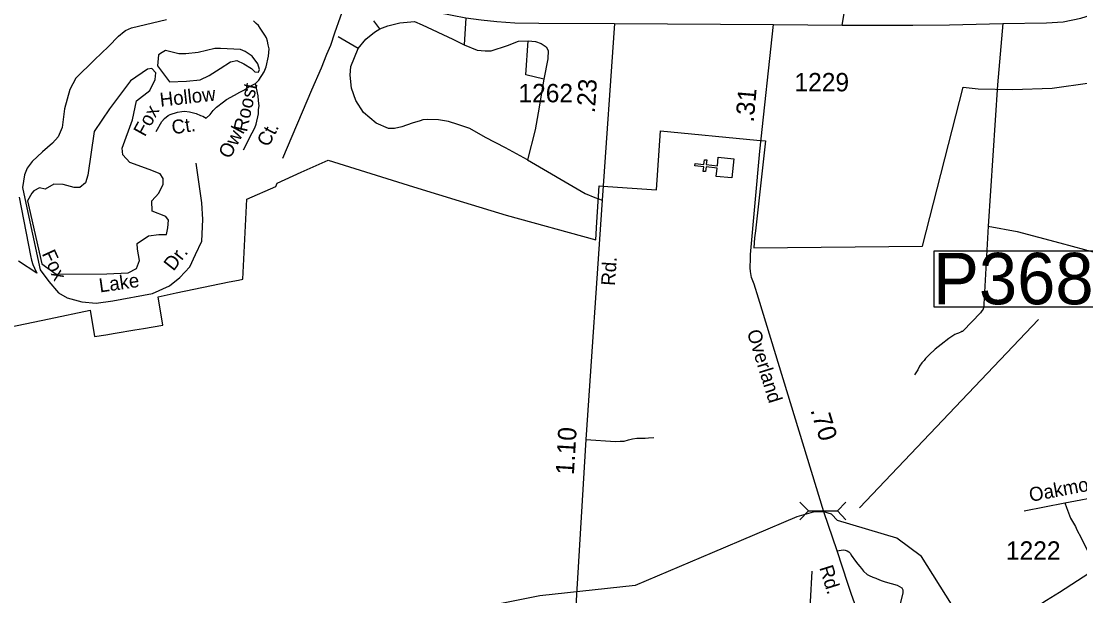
# Model space of a CAD drawing. Extents: x 2093524 to 2270757, y 289120 to 570408.
# Drawn here: x 2188663 to 2195871, y 448630 to 452540 of the extents above; entities that cross this region are included whole.
import ezdxf

# ---------------------------------------------------------------- set-up
doc = ezdxf.new("R2010")
doc.units = 0
for name, color, linetype in [('Exist Boundary Political City Limit New', 7, 'Continuous'), ('Exist Cultural Church CELL', 7, 'Continuous'), ('Exist Hydrographic Creek Single Shore', 7, 'Continuous'), ('Exist Hydrographic Lake Shore', 7, 'Continuous'), ('Exist Road Non-System Type 51', 7, 'Continuous'), ('Exist Road Non-System Type 51 Label', 7, 'Continuous'), ('Exist Road Primary NC Attributed', 7, 'Continuous'), ('Exist Road Secondary Mileage Hundredths English Label', 7, 'Continuous'), ('Exist Road Secondary Structure Pipe CELL', 7, 'Continuous'), ('Exist Road Secondary Structure Pipe Number Label', 7, 'Continuous'), ('Exist Road Secondary Type 51 Attributed', 7, 'Continuous'), ('Exist Road Secondary Type 51 Label', 7, 'Continuous'), ('Exist Road Secondary Type 51 Number Label', 7, 'Continuous'), ('Map Preparation Boundary City Limit Buffer Line', 7, 'Continuous')]:
    doc.layers.add(name, color=color, linetype=linetype)

msp = doc.modelspace()

# ---------------------------------------------------------------- linework, layer by layer
at = {"layer": 'Exist Boundary Political City Limit New'}
for points in [[(2191335, 451413.2), (2191673.5, 451309), (2191964.8, 451220.7), (2192575.2, 451051.2), (2192582.2, 451172.8), (2192599.2, 451418.8), (2192657.5, 451416), (2192988.2, 451393.2), (2193016.2, 451793), (2193671.5, 451731.2), (2193731, 451725.5), (2193663, 451112.2), (2193656.5, 451066), (2193650.8, 450998.1), (2194800.5, 451008), (2195078, 452089.9), (2195178.2, 452080), (2195413, 452076), (2195684, 452084.1), (2195939.2, 452120.5)], [(2190396.8, 451415.7), (2190405.8, 451437.3), (2190569.2, 451512.2), (2190753.5, 451594.7), (2191335, 451413.2)], [(2188581.2, 450458.8), (2188853, 450514.2), (2189133.2, 450573.1), (2189163, 450393.4), (2189238.8, 450404.4), (2189303.5, 450416.3), (2189436, 450439.2), (2189495.2, 450448.2), (2189627.2, 450470.6), (2189596, 450664.4), (2189719, 450690.3), (2190078.2, 450765.8), (2190142.5, 450777.4), (2190172.2, 450783.4), (2190198.2, 451328), (2190396.8, 451415.7)], [(2188648, 451343), (2188726.2, 450946.1), (2188733.5, 450913.7), (2188743, 450885), (2188753.2, 450858.1), (2188769.2, 450825.4), (2188644.5, 450907.7)]]:
    msp.add_lwpolyline(points, dxfattribs=at)
at = {"layer": 'Exist Cultural Church CELL'}
msp.add_lwpolyline([(2193396.1, 451483.5), (2193401.7, 451540.2), (2193325.9, 451547.8), (2193322.7, 451515.9), (2193306.8, 451517.5), (2193310, 451549.3), (2193250.2, 451555.3), (2193251.8, 451571.3), (2193311.6, 451565.3), (2193314.8, 451597.1), (2193330.7, 451595.5), (2193327.5, 451563.7), (2193403.3, 451556.1), (2193409.1, 451613.5), (2193515, 451602.9), (2193502, 451472.9)], close=True, dxfattribs=at)
at = {"layer": 'Exist Hydrographic Creek Single Shore'}
for points in [[(2194127.2, 449200.4), (2194055.5, 449197.7), (2193945.2, 449167.3), (2193367.3, 448921.7), (2192844.2, 448699.3), (2192194.2, 448630.2), (2191854.2, 448561.6), (2190963.3, 448504), (2190688.1, 448427.5), (2190265.3, 448249), (2189569.1, 447695.4), (2189030.2, 447207.6), (2188699.1, 446964.9), (2188392.1, 446820.2), (2188292, 446818.9), (2188200.2, 446892.9), (2188182.1, 447050.7), (2188006.2, 447185.4), (2187456, 447314.5), (2187295.1, 447311.2)], [(2197829.2, 445759), (2197402.3, 446066), (2197335.3, 446090.3), (2196991.2, 446405.6), (2196738.3, 446820.6), (2196369.3, 447175.6), (2196109.2, 447548.3), (2196024.4, 447756.6), (2195831.2, 447970.4), (2195305.2, 448200.7), (2195162.3, 448308.5), (2194792.2, 448896.4), (2194624.3, 449021.2), (2194222.4, 449141.1), (2194181, 449185.3), (2194127.2, 449200.4)]]:
    msp.add_lwpolyline(points, dxfattribs=at)
at = {"layer": 'Exist Hydrographic Lake Shore'}
for points in [[(2189597.1, 452310.2), (2189591.6, 452235.1), (2189672.3, 452126.5), (2189789.2, 452132.1), (2189881, 452140.5), (2189942.3, 452171.1), (2190017.4, 452218.4), (2190087, 452262.9), (2190131.5, 452271.3), (2190178.8, 452249), (2190231.7, 452218.4), (2190254, 452196.1), (2190279, 452193.3), (2190284.6, 452210), (2190273.5, 452249), (2190234.5, 452301.9), (2190187.2, 452332.5), (2190156.6, 452346.4), (2190020.2, 452354.8), (2189981.2, 452354.8), (2189867.1, 452326.9), (2189783.6, 452318.6), (2189736.3, 452318.6), (2189644.5, 452340.9), (2189622.2, 452326.9)], [(2188706.5, 451316.6), (2188803.9, 450888), (2188901.3, 450818.5), (2189246.5, 450821.2), (2189391.2, 450826.8), (2189446.9, 450857.4), (2189469.1, 450910.3), (2189455.2, 450988.2), (2189452.4, 451027.2), (2189530.3, 451080.1), (2189599.9, 451088.4), (2189652.8, 451088.4), (2189661.2, 451133), (2189666.7, 451185.8), (2189647.2, 451210.9), (2189555.4, 451247.1), (2189552.6, 451316.6), (2189599.9, 451369.5), (2189630.5, 451430.8), (2189630.5, 451469.7), (2189608.3, 451500.3), (2189533.1, 451530.9), (2189402.3, 451578.3), (2189355, 451631.1), (2189349.4, 451675.7), (2189421.8, 451867.7), (2189446.9, 451998.5), (2189538.7, 452068.1), (2189574.9, 452143.2), (2189580.4, 452187.8), (2189552.6, 452218.4), (2189522, 452212.8), (2189407.9, 452134.9), (2189263.2, 451942.9), (2189160.2, 451789.8), (2189115.7, 451492), (2189101.7, 451439.1), (2189062.8, 451408.5), (2189023.8, 451408.5), (2188948.7, 451428), (2188884.6, 451430.8), (2188826.2, 451397.4), (2188787.2, 451405.7), (2188748.3, 451386.2), (2188734.4, 451369.5)]]:
    msp.add_lwpolyline(points, close=True, dxfattribs=at)
at = {"layer": 'Exist Road Non-System Type 51'}
for p, q in [((2194252.8, 452511.8), (2194457.7, 453757.7)), ((2191104.8, 452488.2), (2191064.4, 452542.1)), ((2191690.4, 452561.7), (2191678.1, 452377.9)), ((2190956.5, 452353.4), (2190821.8, 452434.3)), ((2192098.4, 452175.8), (2192115.5, 452407.3)), ((2192220.9, 452146.4), (2192098.4, 452175.8)), ((2195769.7, 449262.6), (2196504.6, 449401.4)), ((2195492.1, 449208.5), (2195769.7, 449262.6))]:
    msp.add_line(p, q, dxfattribs=at)
for points in [[(2190443.8, 451607.2), (2190642.7, 452072.2), (2190707.7, 452222.8), (2190744.9, 452314.9), (2190770.4, 452377), (2190797.7, 452461.1), (2190836.9, 452569.5), (2190868.5, 452655.5), (2190901.5, 452811.6)], [(2189035.5, 452151.3), (2189163, 452277.4), (2189257.3, 452366.9), (2189324.7, 452437.9), (2189364.2, 452469.5), (2189374.1, 452475.5), (2189412.9, 452495.5), (2189651.8, 452551.9)], [(2190258.4, 452115.7), (2190280.2, 452137.9), (2190317.7, 452194.2), (2190331.6, 452230), (2190347.1, 452302.2), (2190350.7, 452352.3), (2190344.7, 452378.3), (2190340.3, 452404), (2190332.2, 452426.1), (2190322.1, 452444), (2190303.9, 452472), (2190289.9, 452491.6), (2190277.8, 452509.6), (2190263.6, 452523.6), (2190245.6, 452541.4)], [(2191104.8, 452488.2), (2191158.7, 452507.8), (2191242, 452528.6), (2191340, 452538.4), (2191393.9, 452515.1), (2191601, 452418.3), (2191678.1, 452377.9)], [(2195346.5, 452524), (2195311, 452105.9), (2195247.1, 451144)], [(2190956.5, 452353.4), (2191010.5, 452417.1), (2191068, 452464.9), (2191104.8, 452488.2)], [(2192110.6, 451597.5), (2191959.9, 451678.4), (2191823.9, 451749.4), (2191717.4, 451809.4), (2191636.5, 451836.4), (2191572.8, 451857.2), (2191505.4, 451868.2), (2191429.4, 451870.7), (2191397.6, 451868.2), (2191380.4, 451860.9), (2191325.3, 451846.2), (2191255.5, 451821.7), (2191205.2, 451810.7), (2191164.8, 451810.7), (2191080.3, 451845), (2190994.5, 451918.5), (2190941.8, 451999.3), (2190911.2, 452083.9), (2190903.9, 452172.1), (2190906.3, 452232.1), (2190956.5, 452353.4)], [(2191678.1, 452377.9), (2191768.8, 452343.6), (2191822.7, 452337.5), (2191863.1, 452337.5), (2191973.4, 452374.2), (2192048.1, 452404.9), (2192115.5, 452407.3), (2192165.7, 452402.4), (2192202.5, 452388.9), (2192238, 452364.4), (2192250.3, 452341.1), (2192247.8, 452283.6), (2192220.9, 452146.4)], [(2189035.5, 452151.3), (2188993.9, 452075.3), (2188958.4, 451944.2), (2188942.4, 451816.8), (2188915.5, 451753.1), (2188875, 451709), (2188807.7, 451651.4), (2188736.6, 451584), (2188703.5, 451539.9), (2188686.4, 451493.4), (2188671.7, 451407.6), (2188687.6, 451332.9), (2188791.7, 450847.7), (2188851.8, 450768.1), (2188916.7, 450692.1), (2188976.7, 450657.8), (2189074.7, 450630.9), (2189172.8, 450621.1), (2189286.7, 450637), (2189556.2, 450687.2), (2189672.6, 450738.7), (2189742.4, 450795), (2189811, 450868.5), (2189850.3, 450953.1), (2189891.9, 451043.7), (2189899.3, 451189.5), (2189893.1, 451303.5), (2189853.9, 451574.2)], [(2192220.9, 452146.4), (2192182.9, 451917.3), (2192163.3, 451799.6), (2192110.6, 451597.5)], [(2189922.1, 451879.3), (2189949.8, 451905.7), (2189969.7, 451931.9), (2189993.8, 451954), (2190041.4, 451992.1), (2190061.4, 452006.4), (2190115.2, 452036.9), (2190151, 452056.8), (2190182.8, 452073.2), (2190214.7, 452095.2), (2190234.6, 452105.6), (2190258.4, 452115.7)], [(2190175.6, 451665.3), (2190236.6, 451779.6), (2190254.4, 451813.7), (2190262.4, 451839.7), (2190277.9, 451909.9), (2190279.5, 451937.8), (2190283.6, 451964), (2190279.4, 451997.8), (2190277.1, 452032), (2190258.4, 452115.7)], [(2189582.8, 451789), (2189620.5, 451857.5), (2189638.3, 451877.5), (2189664.3, 451897.6), (2189678.2, 451905.9), (2189728.1, 451920.3), (2189756, 451924.3), (2189775.8, 451926.5), (2189809.8, 451922.6), (2189853.8, 451910.9), (2189884.1, 451899.1), (2189900.1, 451893.2), (2189922.1, 451879.3)], [(2192110.6, 451597.5), (2192502.7, 451368.4), (2192570, 451339), (2192617.8, 451321.8)], [(2195247.1, 451144), (2195218.8, 450614.2), (2195216.8, 450598.2), (2195212.9, 450582.2), (2195209.1, 450572.1), (2195205.1, 450568.2), (2195195, 450556), (2195078.1, 450433.3), (2195074.1, 450429.2), (2195068.1, 450427.3), (2195060.2, 450423.2), (2195050.2, 450419.1), (2195044.3, 450417), (2195032.1, 450412.9), (2195020.1, 450407), (2194978.3, 450380.6), (2194926.6, 450340.3), (2194887, 450307.9), (2194845.2, 450269.7), (2194821.4, 450243.6), (2194811.6, 450231.7), (2194795.6, 450215.6), (2194779.7, 450191.3), (2194768, 450167.3), (2194746.4, 450133.3)], [(2195247.1, 451144), (2195445.1, 451107.6), (2195735.6, 451031.6), (2196070.3, 450940), (2196368.6, 450850), (2196547, 450785.1), (2196747.4, 450716.5), (2196996, 450614.4), (2197040.2, 450596.8), (2197116.1, 450571.4), (2197226.5, 450530.1), (2197324.7, 450484.5), (2197429, 450437.5), (2197549.5, 450362.3), (2197728.4, 450219.6), (2197913.6, 450064.7)], [(2192508.1, 449693.9), (2192710.2, 449679.4), (2192742, 449681.7), (2192768, 449681.8), (2192798, 449690.1), (2192826, 449698), (2192856, 449702.4), (2192892, 449702.6), (2192912.1, 449702.9), (2192933.7, 449705.1), (2192969.9, 449707.3)], [(2195769.7, 449262.6), (2195779.9, 449230.6), (2195808.6, 449156.9), (2195841, 449101.1), (2195851, 449079.3), (2195881.4, 449023.2), (2195982.9, 448814.8)], [(2194218.6, 448936.1), (2194258.8, 448942.2), (2194272.5, 448940.3), (2194286.5, 448936.4), (2194298.8, 448928.6), (2194310.7, 448916.6), (2194314.8, 448906.6), (2194343.2, 448865.1), (2194359.2, 448845.1), (2194373.3, 448829), (2194385.5, 448815.3), (2194397.6, 448797.4), (2194423.7, 448775.5), (2194437.6, 448767.7), (2194461.7, 448755.8), (2194481.9, 448749.8), (2194507.9, 448738.1), (2194525.8, 448732.2), (2194546, 448724.2), (2194628.2, 448700.9), (2194658.3, 448683.3), (2194664.4, 448675.3), (2194666.3, 448671.3), (2194666.3, 448653.3), (2194666.5, 448647.4), (2194629.5, 448505.1)], [(2194045.6, 448796.9), (2194035.2, 448588.8), (2194024.2, 448430.9), (2194014.9, 448326.8), (2194009.6, 448224.9), (2194004, 448145)]]:
    msp.add_lwpolyline(points, dxfattribs=at)
at = {"layer": 'Exist Road Primary NC Attributed'}
msp.add_line((2192703.6, 452523.7), (2193786.6, 452517.6), dxfattribs=at)
for points in [[(2187515.3, 453523.2), (2187924.4, 453510.1), (2188062.7, 453499.2), (2188137.3, 453486.5), (2188451.7, 453474.7), (2188615.9, 453437.9), (2188862.2, 453369.7), (2189040.5, 453315), (2189421.5, 453192.6), (2189655.5, 453122.8), (2190537.5, 452874.1), (2191074.2, 452717.3), (2191504.2, 452599.6), (2191690.4, 452561.7), (2191795.8, 452548.2), (2191901.1, 452538.4), (2192024.9, 452528.6), (2192187.8, 452526.1), (2192703.6, 452523.7)], [(2193786.6, 452517.6), (2194252.8, 452511.8), (2194735.4, 452511.8), (2194983.7, 452515.3), (2195346.5, 452524), (2195643.4, 452529.2), (2195758, 452536.1), (2195877.8, 452560.4), (2195987.1, 452595.1), (2196077.4, 452619.5), (2196164.2, 452661.1), (2196389.9, 452767), (2196922.9, 453041.3), (2197289.2, 453235.8)]]:
    msp.add_lwpolyline(points, dxfattribs=at)
at = {"layer": 'Exist Road Secondary Structure Pipe CELL'}
for p, q in [((2193965.4, 449267.6), (2194022.7, 449207.1)), ((2194278.3, 449267.4), (2194221, 449207)), ((2193965.4, 449146.6), (2194022.7, 449207.1)), ((2194022.7, 449207.1), (2194221, 449207)), ((2194278.3, 449146.5), (2194221, 449207))]:
    msp.add_line(p, q, dxfattribs=at)
at = {"layer": 'Exist Road Secondary Structure Pipe Number Label'}
msp.add_line((2194370.2, 449227.7), (2195589.7, 450510.7), dxfattribs=at)
msp.add_lwpolyline([(2194879.1, 450977.5), (2196145.3, 450977.5), (2196145.3, 450593.6), (2194879.1, 450593.6)], close=True, dxfattribs=at)
at = {"layer": 'Exist Road Secondary Type 51 Attributed'}
for points in [[(2192703.6, 452523.7), (2192617.8, 451321.8), (2192508.1, 449693.9), (2192418.3, 448221.9), (2192333.1, 446946), (2192320.7, 445520.4)], [(2194127.2, 449200.4), (2193683.2, 450655.8), (2193654.6, 450749.5), (2193636.2, 450795.4), (2193627.8, 450837.3), (2193625.7, 450861.3), (2193629.2, 450925.1), (2193629.1, 450951.1), (2193692.2, 451654.7), (2193786.6, 452517.6)], [(2195195.9, 447771.3), (2195340.6, 448280.9), (2195375.3, 448365.1), (2195388.3, 448401), (2195423.4, 448436), (2195469.8, 448478.9), (2195514, 448513.6), (2195573.5, 448554.4), (2195644.6, 448599.1), (2195733.1, 448655), (2195979, 448812.5), (2196092.6, 448878.1), (2197381.5, 449664.8), (2197553.2, 449771.5), (2197722.4, 449873.8), (2197859.4, 449980.1), (2197904.3, 450016.2), (2197972.3, 450098.2), (2198328.6, 450535.6), (2198550, 450804.5)], [(2195195.9, 447771.3), (2195102.1, 447812.4), (2195019.8, 447847.8), (2194949.6, 447879.4), (2194867.4, 447918.8), (2194787, 447962.4), (2194712.8, 448011.7), (2194630.5, 448077.3), (2194578.1, 448130.9), (2194559.9, 448156.8), (2194529.5, 448194.5), (2194497.3, 448238.1), (2194469.1, 448292.1), (2194440.6, 448339.9), (2194408.4, 448401.6), (2194375.7, 448473.4), (2194347.3, 448549.1), (2194316.7, 448638.9), (2194292.2, 448712.6), (2194218.6, 448936.1), (2194127.2, 449200.4)]]:
    msp.add_lwpolyline(points, dxfattribs=at)
at = {"layer": 'Map Preparation Boundary City Limit Buffer Line'}
for points in [[(2191335, 451413.2), (2191673.5, 451309), (2191964.8, 451220.7), (2192575.2, 451051.2), (2192582.2, 451172.8), (2192599.2, 451418.8), (2192657.5, 451416), (2192988.2, 451393.2), (2193016.2, 451793), (2193671.5, 451731.2), (2193731, 451725.5), (2193663, 451112.2), (2193656.5, 451066), (2193650.8, 450998.1), (2194800.5, 451008), (2195078, 452089.9), (2195178.2, 452080), (2195413, 452076), (2195684, 452084.1), (2195939.2, 452120.5)], [(2190396.8, 451415.7), (2190405.8, 451437.3), (2190569.2, 451512.2), (2190753.5, 451594.7), (2191335, 451413.2)], [(2188581.2, 450458.8), (2188853, 450514.2), (2189133.2, 450573.1), (2189163, 450393.4), (2189238.8, 450404.4), (2189303.5, 450416.3), (2189436, 450439.2), (2189495.2, 450448.2), (2189627.2, 450470.6), (2189596, 450664.4), (2189719, 450690.3), (2190078.2, 450765.8), (2190142.5, 450777.4), (2190172.2, 450783.4), (2190198.2, 451328), (2190396.8, 451415.7)], [(2188648, 451343), (2188726.2, 450946.1), (2188733.5, 450913.7), (2188743, 450885), (2188753.2, 450858.1), (2188769.2, 450825.4), (2188644.5, 450907.7)]]:
    msp.add_lwpolyline(points, dxfattribs=at)

# ---------------------------------------------------------------- texts
at = {"layer": 'Exist Road Non-System Type 51 Label'}
for s, rotation, p in [('Hollow', 6.44373, (2189611.7, 451957.5)), ('Roost', 77.54463, (2190199.2, 451781.8)), ('Fox', 61.10863, (2189504.4, 451749)), ('Ct.', 8.21197, (2189694.1, 451769.7)), ('Owl', 61.89959, (2190083.8, 451597.7)), ('Ct.', 62.50942, (2190346.5, 451678.4)), ('Fox', 294.64898, (2188801.6, 450957.9)), ('Dr.', 51.91255, (2189699.5, 450834.4)), ('Lake', 7.95408, (2189199, 450693.7)), ('Oakmont', 10.69672, (2195535.1, 449268.4))]:
    msp.add_text(s, height=95, rotation=rotation, dxfattribs=at).set_placement(p)
at = {"layer": 'Exist Road Secondary Mileage Hundredths English Label'}
for s, rotation, p in [('.23', 86.45618, (2192569, 451911.9)), ('.31', 84.87297, (2193650.2, 451848.5)), ('.70', 287.29333, (2194035.5, 449894)), ('1.10', 86.51016, (2192425.9, 449449.2))]:
    msp.add_text(s, height=125, rotation=rotation, dxfattribs=at).set_placement(p)
at = {"layer": 'Exist Road Secondary Structure Pipe Number Label'}
msp.add_text('P368', height=350, dxfattribs=at).set_placement((2194872, 450613.4))
at = {"layer": 'Exist Road Secondary Type 51 Label'}
for s, rotation, p in [('Rd.', 86.32355, (2192705.8, 450737.4)), ('Overland', 287.29333, (2193603.3, 450425.7)), ('Rd.', 287.29333, (2194096.7, 448821))]:
    msp.add_text(s, height=95, rotation=rotation, dxfattribs=at).set_placement(p)
at = {"layer": 'Exist Road Secondary Type 51 Number Label'}
for s, p in [('1229', (2193928.2, 452062.5)), ('1262', (2192048.7, 451987.9)), ('1222', (2195368.3, 448875.1))]:
    msp.add_text(s, height=125, dxfattribs=at).set_placement(p)

doc.saveas('drawing.dxf')
